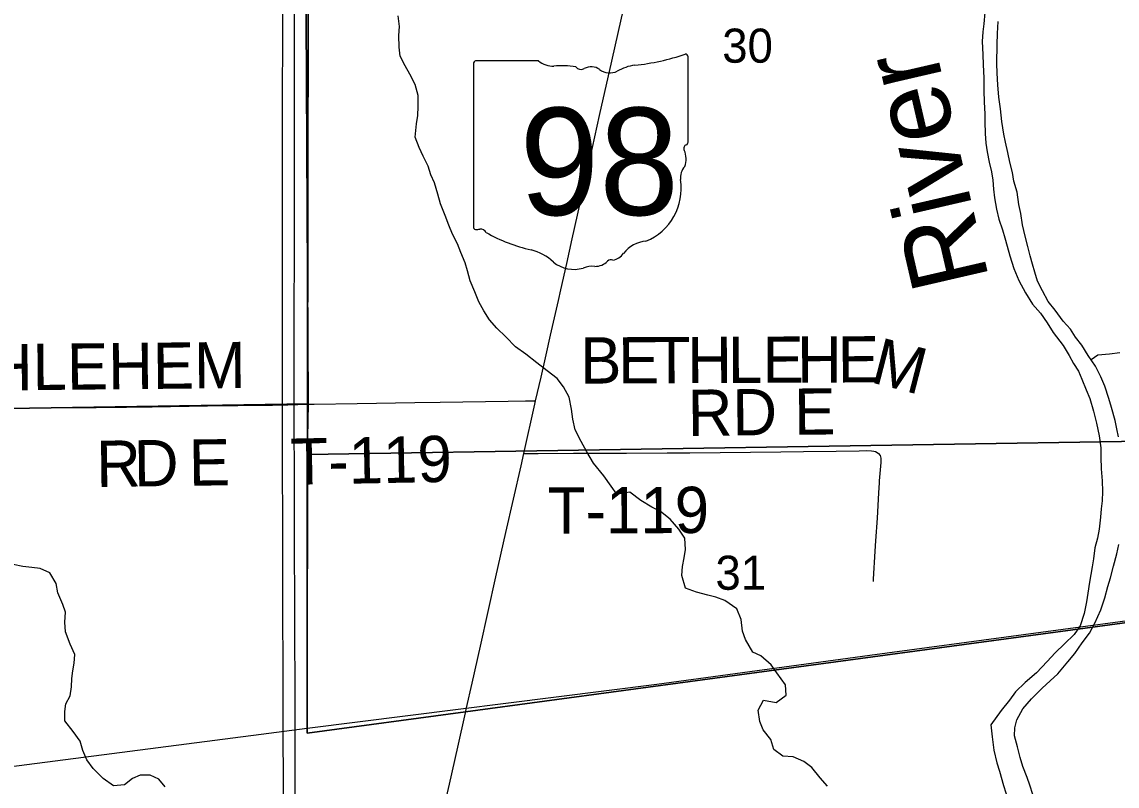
# Model space of a CAD drawing. Extents: x 1584893 to 1934202, y 663575 to 1091909.
# Drawn here: x 1806914 to 1814023, y 902888 to 907845 of the extents above; entities that cross this region are included whole.
import ezdxf

# ---------------------------------------------------------------- set-up
doc = ezdxf.new("R2010")
doc.units = 0
for name, color, linetype in [('GM_X_County_Road', 7, 'Continuous'), ('GM_X_County_Road_Text', 7, 'Continuous'), ('GM_X_Major_River', 7, 'Continuous'), ('GM_X_Major_River_Text', 7, 'Continuous'), ('GM_X_Minor_River', 7, 'Continuous'), ('GM_X_Section', 7, 'Continuous'), ('GM_X_Section_Text', 7, 'Continuous'), ('GM_X_State_Location', 7, 'Continuous'), ('GM_X_State_Route', 7, 'Continuous'), ('GM_X_State_Shield', 7, 'Continuous'), ('GM_X_Township', 7, 'Continuous'), ('GM_X_Township_Road', 7, 'Continuous'), ('GM_X_Township_Road_Text', 7, 'Continuous'), ('GM_X_US_Route', 7, 'Continuous')]:
    doc.layers.add(name, color=color, linetype=linetype)

msp = doc.modelspace()

# ---------------------------------------------------------------- linework, layer by layer
at = {"layer": 'GM_X_County_Road'}
for points in [[(1805306.3, 905327.9), (1805422.9, 905324.5), (1805887.1, 905328.6), (1806102.7, 905330.4), (1806474.8, 905333.6), (1806935.1, 905339.6), (1807214.5, 905343.2), (1807395.3, 905345), (1807592.4, 905347), (1807760, 905348.7), (1808118.4, 905354.7), (1808512.9, 905360.2), (1808541.1, 905360.2), (1808600.9, 905360.4), (1808606, 905360.3)], [(1808606, 905360.3), (1808611.2, 905360.4), (1808640.3, 905361.4)]]:
    msp.add_lwpolyline(points, dxfattribs=at)
at = {"layer": 'GM_X_Major_River'}
for points in [[(1813165.3, 907907.2), (1813158.1, 907833), (1813151.3, 907780.9), (1813146.4, 907718.8), (1813151.2, 907634.4), (1813154.2, 907566.2), (1813156.9, 907481.8), (1813157.7, 907399.6), (1813160.6, 907325.3), (1813165.4, 907248.9), (1813164.7, 907196.8), (1813167.6, 907122.5), (1813170.6, 907058.2), (1813179.8, 907001.9), (1813192.8, 906935.5), (1813207.9, 906873.1), (1813217.2, 906818.8), (1813220.3, 906760.5), (1813227.5, 906704.2), (1813240.4, 906629.8), (1813255.5, 906565.4), (1813278.5, 906496.8), (1813293.7, 906444.4), (1813309, 906390), (1813326.1, 906327.6), (1813352.9, 906244.9), (1813385.9, 906168.2), (1813428.8, 906087.4), (1813473.8, 906014.5), (1813525, 905955.6), (1813568.2, 905892.8), (1813607.4, 905830), (1813672.3, 905746.8), (1813711.4, 905682.1), (1813740.7, 905629.5), (1813772, 905578.9), (1813793.3, 905528.4), (1813822.4, 905457.8), (1813845.6, 905403.3), (1813870.4, 905320.7), (1813889.3, 905242.1), (1813906.1, 905159.6), (1813917, 905083.2), (1813918.1, 905021), (1813919, 904946.7), (1813925.8, 904868.3), (1813928.8, 904800.1), (1813925.9, 904737.9), (1813919.1, 904687.8), (1813914.3, 904633.7), (1813907.1, 904555.5), (1813896.2, 904495.5), (1813879.2, 904433.5)], [(1814032.3, 905153.9), (1814021.1, 905206.2), (1814009.9, 905260.5), (1813987.1, 905345.1), (1813969.9, 905401.6), (1813943, 905482.2), (1813917.9, 905542.8), (1813882.8, 905611.5), (1813835.7, 905682.4), (1813794.6, 905749.2), (1813753.3, 905799.9), (1813720, 905852.5), (1813672.6, 905903.4), (1813621.6, 905976.3), (1813576.3, 906031.1), (1813539.3, 906101.9), (1813506.1, 906164.6), (1813488.9, 906221), (1813473.7, 906273.4), (1813458.4, 906327.8), (1813443.3, 906388.2), (1813426.2, 906454.7), (1813409.3, 906529.1), (1813398.4, 906601.5), (1813385.2, 906659.9), (1813374.4, 906740.3), (1813353.4, 906812.9), (1813344.2, 906869.2), (1813327.2, 906935.7), (1813314.1, 906998), (1813299, 907064.5), (1813287.8, 907116.8), (1813275, 907199.3), (1813266.2, 907281.7), (1813255.3, 907356.1), (1813248.4, 907436.4), (1813243.6, 907512.8), (1813242.5, 907575), (1813244.4, 907699.4), (1813247.4, 907769.6), (1813250.6, 907847.8)], [(1813879.2, 904433.5), (1813870.1, 904363.4), (1813861.3, 904311.3), (1813852.6, 904261.3), (1813843.8, 904211.2), (1813832.7, 904139.1), (1813823.8, 904083.1), (1813808.7, 904007), (1813783.4, 903927.1), (1813744.5, 903871.4), (1813681.4, 903810.1), (1813620.4, 903752.7), (1813569.4, 903697.2), (1813500.2, 903623.9), (1813427.1, 903560.7), (1813364, 903499.4), (1813325.1, 903445.8), (1813269.9, 903378.3), (1813204.4, 903284.9), (1813211.2, 903208.5), (1813222, 903122.1), (1813242.8, 903039.5), (1813260, 902985.1), (1813286.7, 902892.4), (1813315.4, 902797.7)], [(1814021, 904395.4), (1814033.9, 904455.4)], [(1813476.3, 902833.6), (1813457.2, 902894), (1813439.9, 902944.5), (1813410.9, 903015.1), (1813393.7, 903073.5), (1813376.7, 903142), (1813357.7, 903214.5), (1813358.5, 903266.7), (1813371.3, 903318.7), (1813410.5, 903390.4), (1813467.6, 903453.8), (1813536.8, 903523.1), (1813587.6, 903570.6), (1813638.4, 903616), (1813703.8, 903695.4), (1813748.7, 903749), (1813795.8, 903818.5), (1813844.9, 903880.1), (1813877.9, 903945.8), (1813917.3, 904031.6), (1813942.5, 904109.5), (1813963.7, 904183.5), (1813980.6, 904239.4), (1813999.8, 904315.4), (1814021, 904395.4)]]:
    msp.add_lwpolyline(points, dxfattribs=at)
at = {"layer": 'GM_X_Minor_River'}
for points in [[(1812143.8, 902888.1), (1812096.4, 902940.9), (1812041.3, 903007.9), (1811989.8, 903048.8), (1811920, 903077.8), (1811853.9, 903082.8), (1811794.4, 903125.7), (1811775.4, 903190.2), (1811726.2, 903253.1), (1811704.9, 903307.6), (1811692, 903380), (1811727.1, 903445.7), (1811809, 903430.6), (1811873.9, 903477.8), (1811870.9, 903544.1), (1811813.9, 903623.2), (1811776.6, 903675.8), (1811709.3, 903733), (1811657.5, 903757.8), (1811610.6, 903838.7), (1811591.4, 903893.1), (1811582.5, 903969.5), (1811555.5, 904038.1), (1811476, 904091.4), (1811418.2, 904114.3), (1811366.3, 904127), (1811292.4, 904146.1), (1811220.6, 904171.2), (1811197.8, 904253.8), (1811202.7, 904311.9), (1811213.5, 904367.9), (1811220.4, 904424), (1811217.4, 904496.3), (1811178.2, 904555), (1811121, 904620), (1811059.6, 904669.1), (1811001.9, 904698), (1810932.4, 904741.1), (1810861, 904794.2), (1810776.6, 904781.3), (1810739.3, 904834), (1810692.2, 904900.9), (1810623.2, 904984.1), (1810580.2, 905057), (1810543.1, 905123.7), (1810504.1, 905198.5), (1810489.1, 905268.9), (1810482.1, 905333.3), (1810467.2, 905411.7), (1810430.1, 905478.5), (1810388.8, 905533.2), (1810323.4, 905582.3), (1810256, 905633.4), (1810184.7, 905690.6), (1810117.2, 905737.7), (1810056, 905802.7), (1809996.7, 905857.7), (1809949.4, 905912.6), (1809912.2, 905971.3), (1809879, 906029.9), (1809853.9, 906094.5), (1809822.8, 906165.2), (1809805.7, 906229.6), (1809790.5, 906282), (1809763.5, 906350.6), (1809740.2, 906405.1), (1809709.1, 906467.8), (1809685.9, 906526.3), (1809660.7, 906588.8), (1809631.8, 906665.5), (1809612.7, 906728), (1809591.8, 906802.5), (1809568.5, 906853), (1809551.3, 906909.4), (1809518.1, 906974.1), (1809492.9, 907030.7), (1809465.8, 907097.2), (1809475.2, 907183.4), (1809484, 907237.5), (1809486.9, 907295.6), (1809485.9, 907367.9), (1809466.9, 907438.4), (1809431.9, 907507.1), (1809400.6, 907559.7), (1809369.4, 907622.4), (1809362.3, 907680.7), (1809361.4, 907756.9), (1809364.3, 907815.1), (1809355.3, 907885.4)], [(1813854.2, 905654.5), (1813898, 905685.5), (1813974.2, 905692.5), (1814040.6, 905701.6)], [(1807192.4, 903372.3), (1807199.1, 903422.3), (1807226, 903474.1), (1807234.9, 903532.2), (1807237.7, 903586.4), (1807244.5, 903636.4), (1807253.2, 903686.5), (1807256.1, 903742.6), (1807227, 903809.3), (1807196.1, 903890), (1807193, 903952.2), (1807196, 904016.4), (1807178.7, 904066.8), (1807147.7, 904141.5), (1807136.6, 904201.8), (1807095.5, 904270.7), (1807031.8, 904299.6), (1806977.8, 904306.4), (1806919.7, 904313.2), (1806855.8, 904326.2)], [(1807842.8, 902883.5), (1807803.4, 902934.3), (1807745.6, 902959.2), (1807681.5, 902960.1), (1807631, 902936.7), (1807580.3, 902897.3), (1807508, 902890.2), (1807440.5, 902937.3), (1807375.3, 903002.5), (1807334.1, 903059.2), (1807308.9, 903119.8), (1807291.8, 903180.2), (1807246.6, 903243.1), (1807191.5, 903312.1), (1807192.4, 903372.3)]]:
    msp.add_lwpolyline(points, dxfattribs=at)
at = {"layer": 'GM_X_Section'}
for points in [[(1808744.1, 910630.6), (1808746.6, 910382.5), (1808771.7, 905367.5), (1803482.3, 905286.1), (1803473.1, 910609)], [(1808746.6, 910382.5), (1814540, 910452.9), (1814459.2, 905130.4), (1808765.7, 905039.5), (1808771.7, 905367.5)], [(1808771.7, 905367.5), (1808765.7, 905039.5), (1808764.7, 903261.2), (1808466.3, 903222.7), (1803483.6, 902579.7), (1803482.3, 905286.1)], [(1808765.7, 905039.5), (1814459.2, 905130.4), (1814412.2, 904004.5), (1812418.2, 903734.6), (1811034.8, 903547.3), (1808764.7, 903261.2)]]:
    msp.add_lwpolyline(points, close=True, dxfattribs=at)
at = {"layer": 'GM_X_State_Route'}
msp.add_lwpolyline([(1809637.3, 902676.4), (1809688.8, 902900.4), (1809742.9, 903141.4), (1809792.9, 903364.3), (1809800.1, 903396.5), (1809835.9, 903556.8), (1809890, 903796.4), (1809990.2, 904245.3), (1810055.6, 904533.4), (1810153.7, 904965.4), (1810171.7, 905045.5), (1810243.7, 905365.7), (1810248.5, 905387.1), (1810283.4, 905541.7), (1810316.3, 905685.7), (1810344.7, 905813.9), (1810396.5, 906037.4), (1810412.5, 906108.2), (1810451.4, 906278.4), (1810486, 906437.8), (1810539.5, 906678.1), (1810570.1, 906822.6), (1810617.7, 907030.6), (1810663.7, 907238.6), (1810742.1, 907590.8), (1810787.1, 907783), (1810873.4, 908167.3)], dxfattribs=at)
at = {"layer": 'GM_X_State_Shield'}
for p, q in [((1811237.6, 907066.1), (1811237.6, 907618.9)), ((1809845.5, 907574.5), (1809845.5, 906517.9)), ((1810266.9, 907592.7), (1809859.2, 907592.7)), ((1811237.5, 907066.3), (1811237.6, 907066.1))]:
    msp.add_line(p, q, dxfattribs=at)
for centre, radius, start, end in [((1810741.7, 909033.2), 1476.4, 275.84447, 288.90645), ((1811222.2, 907621.2), 15.5, 351.86209, 97.738), ((1809861.4, 907576.7), 16.1, 98.1301, 188.1301), ((1810364, 907715.3), 156.4, 231.61951, 271.11188), ((1810415.8, 906999.5), 561.6, 80.48669, 94.98827), ((1810543.3, 907582.2), 45.1, 219.79206, 297.10237), ((1810609.6, 907460.1), 93.8, 54.46668, 119.14113), ((1810730.7, 907627.6), 112.9, 233.85621, 294.82819), ((1810930, 907269.9), 297, 97.34618, 120.76885), ((1811234, 907025.5), 24, 107.94398, 210.33697), ((1811221.1, 907064), 16.6, 289.60381, 7.73413), ((1811081.4, 906955.7), 144, 340.03296, 23.64957), ((1811293.1, 906834.8), 104.8, 136.8065, 186.92959), ((1810824.4, 906764.5), 369.3, 292.30889, 8.98584), ((1809861.6, 906515.5), 16.3, 171.95839, 258.30661), ((1809864, 906623.6), 124.2, 267.33899, 280.60386), ((1809889.4, 906456.9), 44.8, 29.74838, 93.27175), ((1810454.7, 907406.2), 1066.1, 240.41292, 257.1985), ((1810980.1, 906221.2), 202.2, 94.40312, 142.57675), ((1810136.8, 906043.2), 333.6, 47.18416, 75.83597), ((1810723.9, 906415.5), 119.3, 282.87319, 323.27711), ((1810497.6, 906451.7), 211.7, 230.70037, 286.29184), ((1810619.9, 906086.3), 173.9, 85.69512, 111.20995), ((1810635.4, 906372.5), 112.8, 268.77702, 315.54927), ((1810737.4, 906270.2), 31.8, 65.75173, 132.64842)]:
    msp.add_arc(centre, radius, start, end, dxfattribs=at)
at = {"layer": 'GM_X_Township'}
for points in [[(1814407.6, 903991.9), (1809793, 903370.9), (1808765, 903232.6), (1808767.7, 905362.3), (1808771.2, 908022.2), (1808773.3, 908775), (1808792.5, 915725), (1808820.1, 918487.6), (1808845.8, 921055.2), (1808869.4, 923858.2), (1808933, 926471.9), (1808982, 929151.8), (1809030.3, 931794.3), (1810616.4, 931766.5), (1814866.6, 931692)], [(1792806, 907954.4), (1796700.5, 907965.7), (1800367, 907959.9), (1804033.6, 907954.1), (1804574.1, 907953.2), (1808648.4, 908020.2), (1808771.2, 908022.2), (1808767.7, 905362.3), (1808765, 903232.6), (1809793, 903370.9), (1814407.6, 903991.9)]]:
    msp.add_lwpolyline(points, dxfattribs=at)
at = {"layer": 'GM_X_Township_Road'}
for points in [[(1808640.3, 905361.4), (1808681.6, 905362.8)], [(1808681.6, 905362.8), (1808705.3, 905363.5), (1808756, 905364.7)], [(1808756, 905364.7), (1808772, 905365), (1808811.4, 905365.9), (1809089.2, 905370.3), (1809465.1, 905376.5), (1809628.3, 905378.3), (1809775.9, 905380.9), (1810069.3, 905386.2), (1810183.1, 905387.1), (1810224.7, 905387.1), (1810248.5, 905387.1)], [(1810171.7, 905045.5), (1810215.6, 905045.2), (1810264.9, 905044.9), (1810494.4, 905047.4), (1810691.3, 905048.3), (1810838.7, 905048), (1811101.7, 905049.8), (1811249.3, 905050.7), (1811445.5, 905052.5), (1811839.5, 905057.6), (1811987.1, 905058.9), (1812200.4, 905061.5), (1812348, 905064.1), (1812397.2, 905065), (1812429.8, 905063.6), (1812444.8, 905061.3), (1812455.2, 905057.9), (1812464.7, 905052.7), (1812474.5, 905045.4), (1812484.1, 905032.1), (1812488.6, 905016.4), (1812489.7, 905000), (1812489.1, 904983.5), (1812487.5, 904967.1), (1812484, 904935.6), (1812482.7, 904920.5), (1812480.4, 904888.5), (1812479.2, 904872), (1812478.9, 904855.5), (1812475.2, 904789.9), (1812470.5, 904707.8), (1812464.6, 904625.6), (1812455.3, 904479)], [(1812455.3, 904479), (1812451.1, 904412.1), (1812439.9, 904231.4), (1812438.9, 904215)]]:
    msp.add_lwpolyline(points, dxfattribs=at)
at = {"layer": 'GM_X_US_Route'}
for points in [[(1808612.8, 901907), (1808609.7, 903465.6), (1808607.9, 904204), (1808605.9, 905355.4), (1808606, 905360.3), (1808605.9, 905366.2), (1808605, 905893.8), (1808605.8, 907091.5), (1808607.5, 908013.7), (1808607.7, 908108.7), (1808608.5, 908775.8), (1808608.5, 908779.4), (1808608.5, 908783.2), (1808608.8, 909011.1), (1808609.3, 910274.5), (1808611.7, 911308)], [(1808682.4, 904765.9), (1808681.6, 905362.8), (1808681.6, 905381), (1808681.1, 905751.5), (1808682.8, 906555.3), (1808683, 907621.8), (1808683.7, 908014.1), (1808684, 908212.4), (1808683.8, 908721), (1808683, 908775.1), (1808683.3, 908938.8)], [(1808514.8, 899862.9), (1808559.4, 900245.2), (1808566.1, 900310.8), (1808627.4, 900832.2), (1808650.2, 901077.1), (1808671.7, 901404.4), (1808685.6, 901732.1), (1808690, 901994.4), (1808686.7, 903421.7), (1808682.7, 904537.4), (1808682.4, 904765.9)]]:
    msp.add_lwpolyline(points, dxfattribs=at)

# ---------------------------------------------------------------- texts
at = {"layer": 'GM_X_County_Road_Text'}
for s, rotation, p in [('BETHLEHEM', 0.56572, (1805914.4, 905446.3)), ('R', 0.68518, (1807397.6, 904828.6)), ('D', 0.73289, (1807642.4, 904831.6)), ('E', 0.78028, (1807999.1, 904836.2))]:
    msp.add_text(s, height=300, rotation=rotation, dxfattribs=at).set_placement(p)
at = {"layer": 'GM_X_Major_River_Text'}
msp.add_text('River', height=500.01, rotation=103.00973, dxfattribs=at).set_placement((1813193.9, 906175.6))
at = {"layer": 'GM_X_Section_Text'}
for s, p in [('30', (1811459.8, 907580.7)), ('31', (1811415.8, 904161.9))]:
    msp.add_text(s, height=221, rotation=0.00001, dxfattribs=at).set_placement(p)
at = {"layer": 'GM_X_State_Location'}
for s in ['s', 'r']:
    msp.add_text(s, height=1, dxfattribs=at).set_placement((1810442.2, 906312.6))
msp.add_text('98', height=1, rotation=0.00001, dxfattribs=at).set_placement((1810190.4, 906239.9))
at = {"layer": 'GM_X_State_Shield'}
msp.add_text('98', height=696.1, dxfattribs=at).set_placement((1810143.6, 906592.4))
at = {"layer": 'GM_X_Township_Road_Text'}
for s, rotation, p in [('B', 0.24198, (1810538.4, 905499.1)), ('E', 0.24, (1810784.8, 905500.1)), ('T', 0.24003, (1811009.2, 905501.1)), ('H', 0.24349, (1811233.6, 905502)), ('L', 0.24, (1811497.6, 905503.1)), ('E', 0.24003, (1811722, 905504.1)), ('H', 0.23971, (1811946.4, 905505)), ('E', 0.24201, (1812210.3, 905506.1)), ('M', 345.54613, (1812414.6, 905509.6)), ('RD E', 0.60615, (1811237.5, 905159.5)), ('T-119', 1.10452, (1808659.2, 904842.3)), ('T-119', 0.27993, (1810327.2, 904525.3))]:
    msp.add_text(s, height=300, rotation=rotation, dxfattribs=at).set_placement(p)

doc.saveas('drawing.dxf')
